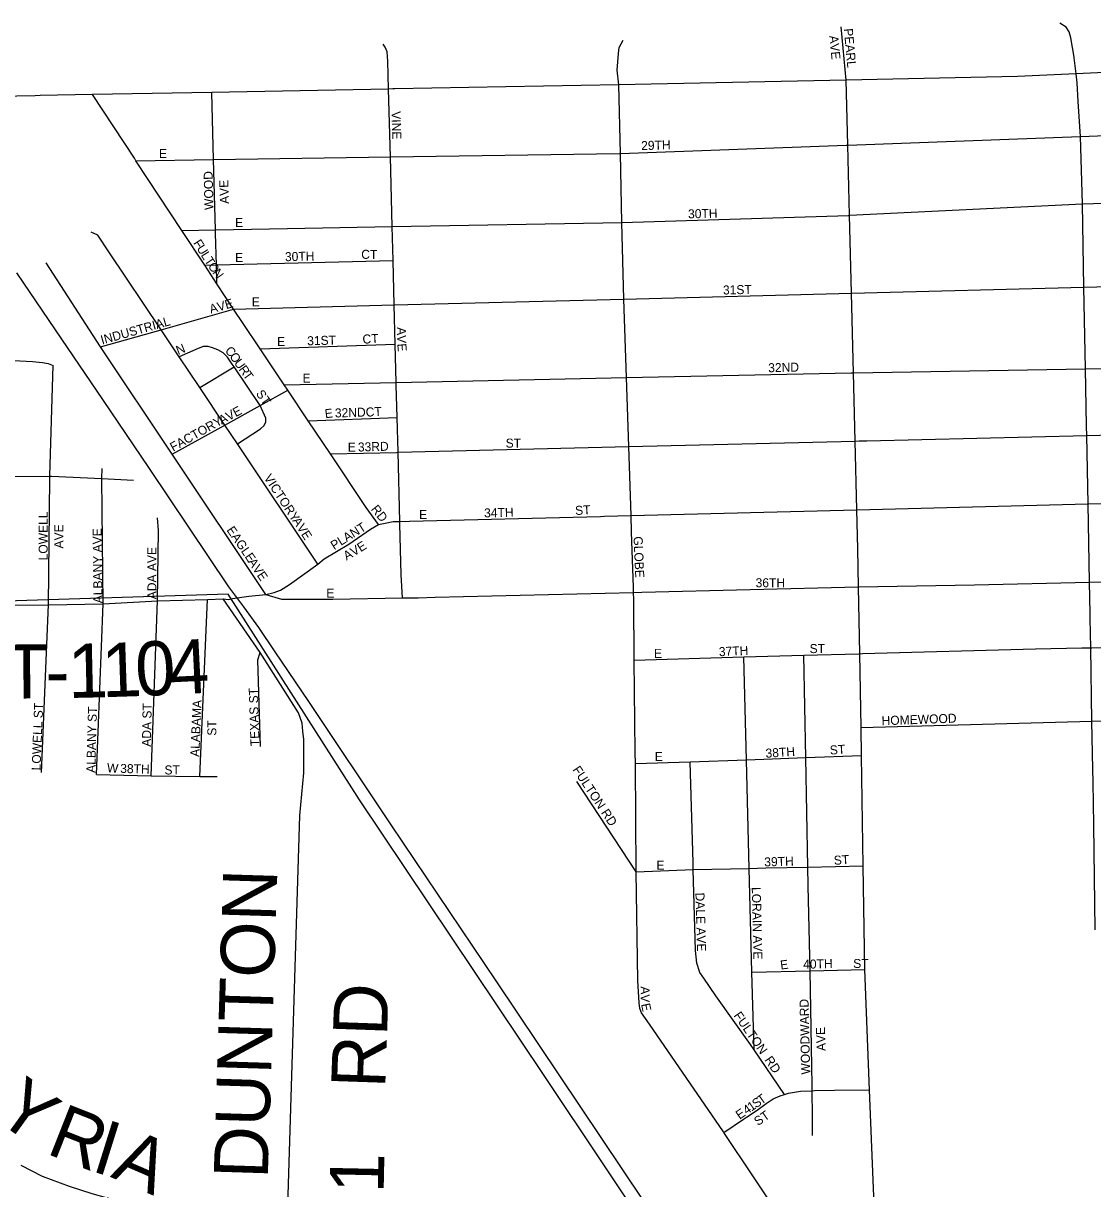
# Model space of a CAD drawing. Extents: x 1857828 to 2277390, y 930619 to 1324581.
# Drawn here: x 2063550 to 2069480, y 1249214 to 1255678 of the extents above; entities that cross this region are included whole.
import ezdxf

# ---------------------------------------------------------------- set-up
doc = ezdxf.new("R2010")
doc.units = 0
for name, color, linetype in [('GM_X_City_Street', 7, 'Continuous'), ('GM_X_City_Street_Text', 7, 'Continuous'), ('GM_X_Corporation', 7, 'Continuous'), ('GM_X_County_Road', 7, 'Continuous'), ('GM_X_County_Road_Text', 7, 'Continuous'), ('GM_X_Rail_Line', 7, 'Continuous'), ('GM_X_State_Route', 7, 'Continuous'), ('GM_X_Township_Road', 7, 'Continuous'), ('GM_X_Township_Road_Text', 7, 'Continuous'), ('GM_X_Township_Subdivision', 7, 'Continuous'), ('GM_X_Township_Subdivision_Text', 7, 'Continuous')]:
    doc.layers.add(name, color=color, linetype=linetype)

msp = doc.modelspace()

# ---------------------------------------------------------------- linework, layer by layer
at = {"layer": 'GM_X_City_Street'}
for points in [[(2068112.9, 1255363.3), (2068085.3, 1255658.7)], [(2069377.9, 1255489.3), (2069358.2, 1255597.5), (2069350.2, 1255629.7), (2069334.1, 1255655.8), (2069298, 1255677.9)], [(2066879.9, 1254148.3), (2066869.9, 1254573.4), (2066861, 1254954.9), (2066852, 1255337.3), (2066842.7, 1255418.6), (2066850.7, 1255511), (2066854.7, 1255543.1), (2066876.7, 1255585.2)], [(2065618.8, 1253670.7), (2065618.8, 1253671), (2065618.4, 1253685.6), (2065612.9, 1253897.5), (2065607.2, 1254115.6), (2065600.8, 1254361.4), (2065595.8, 1254550.8), (2065585.8, 1254936.4), (2065575.9, 1255313.2), (2065571.9, 1255467.7), (2065567.8, 1255519.9), (2065557.8, 1255546), (2065545.7, 1255562.1)], [(2069446.6, 1253445), (2069440.5, 1253761.9), (2069431.9, 1254213.9), (2069423.1, 1254675.9), (2069412.8, 1255049.4), (2069400.6, 1255244.1), (2069394.5, 1255348.5), (2069388.7, 1255398), (2069378.3, 1255487.1), (2069377.9, 1255489.3)], [(2068177.2, 1252763.3), (2068171.8, 1252978.9), (2068162.4, 1253360.5), (2068153, 1253739.4), (2068142.2, 1254180.7), (2068131.5, 1254612.8), (2068121.8, 1255002.4), (2068112.9, 1255363.3)], [(2064166.1, 1254929.8), (2064166.1, 1254929.8), (2063934.3, 1255282.3)], [(2064616.9, 1254512.2), (2064616.9, 1254512.3), (2064616.4, 1254532.2), (2064605.8, 1254922.2), (2064595.7, 1255294.8)], [(2064175.2, 1254915.9), (2064605.8, 1254922.2), (2065585.8, 1254936.4), (2066857.1, 1254954.8), (2066861, 1254954.9), (2068113.9, 1255002.1), (2068121.8, 1255002.4), (2069412.8, 1255049.4), (2070501.1, 1255091.9), (2070501.5, 1255092)], [(2064716.6, 1254092.7), (2064624.4, 1254232.8), (2064556.2, 1254336.6), (2064430.2, 1254528.3), (2064175.2, 1254915.9), (2064166.1, 1254929.8)], [(2064430.2, 1254528.3), (2064616.4, 1254532.2), (2065015.4, 1254540.5), (2065595.8, 1254550.8), (2066869.9, 1254573.4), (2068126.2, 1254612.6), (2068131.5, 1254612.8), (2069423.1, 1254675.9), (2070579.6, 1254712.2), (2071395.9, 1254737.8), (2071641, 1254748.3), (2071675, 1254749.8), (2072689.8, 1254762), (2073387, 1254778.9), (2074051.8, 1254795.1), (2074230.8, 1254799.5), (2074694.5, 1254808.4), (2075365.5, 1254821.3)], [(2065183.7, 1252678.1), (2064737.3, 1253345.8), (2064668.1, 1253449.1), (2064528.6, 1253657.8), (2064414.4, 1253828.7), (2064314.2, 1253978.5), (2064025.3, 1254410.7), (2063963.1, 1254503.1), (2063927, 1254519.2)], [(2064624.4, 1254232.8), (2064621.6, 1254338.1), (2064616.9, 1254512.2)], [(2064894.7, 1252510.1), (2064376.7, 1253287.3), (2063978.5, 1253883.3), (2063676.5, 1254348.7)], [(2064556.2, 1254336.6), (2064621.6, 1254338.1), (2065600.8, 1254361.4)], [(2065607.2, 1254115.6), (2066879.9, 1254148.3), (2068142.2, 1254180.7), (2069431.9, 1254213.9), (2070585, 1254243.5), (2071656.4, 1254285.6), (2072701.3, 1254326.7)], [(2066923.3, 1252856.3), (2066920.2, 1252947), (2066907.4, 1253329.6), (2066894.5, 1253712.7), (2066879.9, 1254148.3)], [(2063978.5, 1253883.3), (2064314.2, 1253978.5), (2064716.6, 1254092.7)], [(2064716.6, 1254092.7), (2065607.2, 1254115.6)], [(2065519.8, 1252897.8), (2065451.5, 1252992.2), (2065253.1, 1253289), (2065129.6, 1253473.7), (2065016.6, 1253642.7), (2064996.8, 1253672.3), (2064863, 1253872.3), (2064769.2, 1254012.6), (2064716.6, 1254092.7)], [(2064863, 1253872.3), (2065612.9, 1253897.5)], [(2064864, 1253558), (2064719.9, 1253772), (2064709.3, 1253787.8), (2064683.2, 1253826), (2064659.1, 1253850.1), (2064629, 1253866.2), (2064599, 1253878.2), (2064574.9, 1253884.3), (2064547.8, 1253885.5), (2064506.8, 1253868.2), (2064414.4, 1253828.7)], [(2063461.3, 1253809), (2063600.8, 1253802.6), (2063656.9, 1253796.5), (2063689, 1253790.5), (2063715.1, 1253780.5)], [(2063697, 1253167.7), (2063715.1, 1253780.5)], [(2064528.6, 1253657.8), (2064719.9, 1253772)], [(2064996.8, 1253672.3), (2065618.4, 1253685.6), (2066894.5, 1253712.7), (2068140.9, 1253739.2), (2068153, 1253739.4), (2069440.5, 1253761.9), (2070590.3, 1253781.9)], [(2064376.7, 1253287.3), (2064668.1, 1253449.1), (2064864, 1253558), (2065016.6, 1253642.7)], [(2065638.9, 1252901.5), (2065638.5, 1252914.6), (2065628.5, 1253298.2), (2065623.5, 1253491.9), (2065618.8, 1253670.7)], [(2064737.3, 1253345.8), (2064865.9, 1253428.3), (2064885.9, 1253446.3), (2064895.9, 1253466.4), (2064895.9, 1253488.5), (2064864, 1253558)], [(2065129.6, 1253473.7), (2065623.5, 1253491.9)], [(2069463.2, 1252577.5), (2069454.9, 1253011.7), (2069447.6, 1253392.1), (2069446.7, 1253440.8), (2069446.6, 1253445)], [(2068227.6, 1253362.1), (2069447.6, 1253392.1), (2070594.5, 1253420.4)], [(2065628.5, 1253298.2), (2066907.4, 1253329.6), (2068162.4, 1253360.5), (2068185.6, 1253361.1), (2068227.6, 1253362.1)], [(2065253.1, 1253289), (2065619.7, 1253298), (2065628.5, 1253298.2)], [(2063992.8, 1252457.4), (2063986.3, 1253152.3), (2063987.1, 1253208.8)], [(2063410.4, 1253164.4), (2063697, 1253166), (2063707.5, 1253166.1), (2063986.3, 1253152.3), (2064160.5, 1253143.7)], [(2063690.5, 1252452.5), (2063696.6, 1253152.9), (2063697, 1253166), (2063697, 1253167.7)], [(2066751.6, 1252942.7), (2066774, 1252943.3), (2066920.2, 1252947), (2068171.8, 1252978.9), (2069454.9, 1253011.7), (2070598.8, 1253040.8)], [(2064295, 1252474.6), (2064299.1, 1252864.5), (2064295, 1252934.8)], [(2065519.8, 1252897.8), (2065557.8, 1252905.8), (2065601.9, 1252913.8), (2065638.5, 1252914.6), (2065692.1, 1252915.7), (2066751.6, 1252942.7)], [(2064894.7, 1252510.1), (2064940.8, 1252520.7), (2064976.8, 1252532.7), (2065026.9, 1252564.8), (2065183.7, 1252678.1), (2065219.2, 1252707.2), (2065355.5, 1252789.4), (2065475.7, 1252871.7), (2065519.8, 1252897.8)], [(2065652.6, 1252491.4), (2065646.3, 1252618.6), (2065638.9, 1252900.9), (2065638.9, 1252901.5)], [(2066935, 1252479.4), (2066934.5, 1252521.3), (2066934.2, 1252550.7), (2066923.3, 1252855.3), (2066923.3, 1252856.3)], [(2068272.1, 1249034.1), (2068243.4, 1249761.7), (2068217, 1250430.2), (2068208.1, 1251004.6), (2068198.8, 1251615), (2068196.3, 1251771.3), (2068189, 1252181), (2068182.4, 1252551.1), (2068177.2, 1252763.3), (2068177.2, 1252763.3)], [(2068182.4, 1252551.1), (2068825.1, 1252564), (2069463.2, 1252577.5), (2070570.2, 1252601), (2070595.7, 1252601.9)], [(2066980.8, 1252522.4), (2068182.4, 1252551.1)], [(2069466.2, 1252404.8), (2069463.2, 1252577.5)], [(2064658.9, 1252485), (2064688.9, 1252481.2), (2064710.1, 1252487.2), (2064800.2, 1252499.4), (2064894.7, 1252510.1), (2064981.8, 1252484.5), (2065047.8, 1252483.7)], [(2065047.8, 1252483.7), (2065103.9, 1252483.1), (2065266.5, 1252484.4), (2065652.6, 1252491.4), (2065666.8, 1252491.7), (2065700.4, 1252491.7), (2065740.4, 1252491.2), (2065834.7, 1252495.1), (2066934.5, 1252521.3), (2066980.8, 1252522.4)], [(2067023.3, 1250125.8), (2066979.1, 1250188.1), (2066969.1, 1250212.2), (2066965, 1250244.3), (2066958.9, 1250368.8), (2066948.9, 1250971.3), (2066944.4, 1251569.5), (2066943.9, 1251635.8), (2066938.5, 1252145.8), (2066935, 1252479.4)], [(2069479.5, 1251627.8), (2069476.4, 1251806.8), (2069469.5, 1252214.1), (2069466.7, 1252376), (2069466.2, 1252404.8)], [(2068203.6, 1252181.4), (2069162.4, 1252208.5), (2069419.9, 1252213.2)], [(2069419.9, 1252213.2), (2069423.8, 1252213.3), (2069469.5, 1252214.1), (2069475.1, 1252214.3), (2069998.2, 1252219.9), (2070636.3, 1252237.5), (2071653.3, 1252265.5)], [(2066938.5, 1252145.8), (2067544.9, 1252162.9), (2067877.6, 1252172.3), (2068182.6, 1252180.9), (2068189, 1252181), (2068203.6, 1252181.4)], [(2067602.3, 1249984), (2067590.9, 1250414.3), (2067575.8, 1250990.5), (2067559.9, 1251591.1), (2067544.9, 1252162.9)], [(2067903.3, 1250893.2), (2067903.3, 1250894.9), (2067901.2, 1250997.9), (2067889, 1251603.4), (2067877.6, 1252172.3)], [(2068196.3, 1251771.3), (2069476.4, 1251806.8), (2069555.9, 1251809), (2069658.4, 1251814.9), (2069722.6, 1251820.8), (2069792.9, 1251828.7), (2069877.3, 1251842.6), (2069951.6, 1251850.5), (2070021.8, 1251856.4), (2070068, 1251858.3), (2070120.3, 1251856.2), (2070168.5, 1251854.1), (2070226.7, 1251850), (2070276.9, 1251847.9), (2070505.8, 1251843.4), (2070682.2, 1251850.4), (2071655.6, 1251889.2), (2072515.1, 1251923.3), (2072764.7, 1251933.3)], [(2069493.1, 1250649.3), (2069486.1, 1251232.1), (2069482.2, 1251468.3), (2069481, 1251541.4), (2069479.5, 1251627.8)], [(2068198.8, 1251615), (2067889, 1251603.4), (2067563.3, 1251591.2), (2067559.9, 1251591.1), (2067248.5, 1251580.1), (2066944.4, 1251569.5)], [(2067264, 1251022.3), (2067248.5, 1251580.1)], [(2066948.9, 1250971.3), (2066619.3, 1251471.4)], [(2066948.9, 1250971.3), (2067264.8, 1250983.2), (2067575.8, 1250990.5), (2067668, 1250992.7), (2067901.2, 1250997.9), (2068208.1, 1251004.6)], [(2067285.6, 1250465), (2067277.5, 1250535.3), (2067264.8, 1250983.2), (2067264, 1251021.4), (2067264, 1251022.3)], [(2067925.7, 1249608.1), (2067925.7, 1249616.1), (2067925.5, 1249757.1), (2067925.5, 1249787.9), (2067912.8, 1250422.5), (2067903.3, 1250893.2)], [(2067770.5, 1249735.9), (2067602.3, 1249984), (2067582.6, 1250013), (2067389.9, 1250284.2), (2067323.7, 1250380.6), (2067301.6, 1250412.8), (2067285.6, 1250465)], [(2067590.9, 1250414.3), (2067912.8, 1250422.5), (2068217, 1250430.2)], [(2067517.1, 1249402.7), (2067435.4, 1249525.1), (2067432.6, 1249529.2), (2067023.3, 1250125.8)], [(2067560.6, 1249610), (2067618.9, 1249649.6), (2067669, 1249685.7), (2067709.1, 1249711.7), (2067747.1, 1249727.8), (2067770.5, 1249735.9), (2067793.2, 1249743.8), (2067859.4, 1249753.8), (2067925.5, 1249757.1), (2067937.6, 1249757.7), (2068047.8, 1249759.7), (2068243.4, 1249761.7)], [(2067435.4, 1249525.1), (2067543.3, 1249598.3), (2067560.6, 1249610)], [(2067925.7, 1249508.8), (2067925.7, 1249608.1)], [(2068609.6, 1247762.9), (2068117.5, 1248503), (2068114.9, 1248506.8), (2067517.6, 1249402), (2067517.1, 1249402.7)]]:
    msp.add_lwpolyline(points, dxfattribs=at)
at = {"layer": 'GM_X_Corporation'}
msp.add_lwpolyline([(2070020.5, 1245423.2), (2068715.2, 1245415.6), (2068465.1, 1246348), (2068178.7, 1247256.2), (2067925.6, 1247647.9), (2067431.8, 1248354.9), (2066434, 1249847.4), (2065413.8, 1251370.1), (2064685.8, 1252511.5), (2063393.1, 1252470.9)], dxfattribs=at)
at = {"layer": 'GM_X_County_Road'}
msp.add_lwpolyline([(2066071.4, 1245442.3), (2065921.5, 1246154.9), (2065778.5, 1246784.4), (2065725.4, 1247086.5), (2065658.6, 1247395.5), (2065598.6, 1247709.2), (2065554.8, 1247877.5), (2065513.3, 1247960.5), (2065478.7, 1248043.5), (2065416.4, 1248140.4), (2065351.9, 1248228), (2065261.9, 1248315.6), (2065132.8, 1248428.6), (2064994.4, 1248525.5), (2064572.4, 1248839.1), (2064366.6, 1248977.5), (2064253.4, 1249046.5), (2064168.7, 1249097.3), (2064110.1, 1249122), (2064025.5, 1249158.5), (2063931.7, 1249184.5), (2063806.7, 1249226.2), (2063657, 1249280.9), (2063538.5, 1249342.1)], dxfattribs=at)
at = {"layer": 'GM_X_Rail_Line'}
msp.add_lwpolyline([(2067923.3, 1247753.7), (2066171.8, 1250365.6), (2065590.3, 1251231.1), (2065132.8, 1251915.1), (2064947.7, 1252192.2), (2064856.3, 1252327.2), (2064772.5, 1252441.9), (2064690.4, 1252552.5), (2064249.2, 1253207.9), (2063991.9, 1253591.5), (2063764.3, 1253926.2), (2063514.6, 1254293.5)], dxfattribs=at)
at = {"layer": 'GM_X_State_Route'}
for points in [[(2072670, 1255512), (2071616.1, 1255496.6), (2071458.3, 1255494.3), (2070571.1, 1255453), (2069388.7, 1255398), (2069063.2, 1255382.9), (2068112.9, 1255363.3), (2066852, 1255337.3)], [(2065599.2, 1255313.7), (2065575.9, 1255313.2), (2064595.7, 1255294.8), (2063934.3, 1255282.3), (2063644.4, 1255276.9), (2063615.7, 1255276.3)], [(2066225.6, 1255325.5), (2065610.3, 1255313.9), (2065599.2, 1255313.7)], [(2066852, 1255337.3), (2066225.6, 1255325.5)], [(2063615.7, 1255276.3), (2062299.2, 1255251.5), (2062258.5, 1255250.8)]]:
    msp.add_lwpolyline(points, dxfattribs=at)
at = {"layer": 'GM_X_Township_Road'}
for points in [[(2063395.6, 1252450.1), (2063690.5, 1252452.5), (2063992.8, 1252457.4), (2064295, 1252474.6), (2064572.5, 1252482.5), (2064658.9, 1252485)], [(2064994.4, 1248525.5), (2065015.2, 1248627), (2065017.5, 1249118.1), (2065083.4, 1251282.7), (2065106, 1251521.1), (2065106, 1251705.4), (2065101.1, 1251752.1), (2065096.1, 1251796.3), (2065076.5, 1251852.9), (2064864.3, 1252187.3), (2064658.9, 1252485)]]:
    msp.add_lwpolyline(points, dxfattribs=at)
at = {"layer": 'GM_X_Township_Subdivision'}
for points in [[(2064259.3, 1251503.5), (2064295, 1252474.6)], [(2064529.9, 1251500.5), (2064572.5, 1252482.5)], [(2063651.8, 1251522.6), (2063690.5, 1252452.5)], [(2063956.5, 1251511), (2063992.8, 1252457.4)], [(2064865.1, 1251666.1), (2064850.4, 1252147.8), (2064864.3, 1252187.3)], [(2063956.5, 1251511), (2064259.3, 1251503.5), (2064529.9, 1251500.5), (2064624.7, 1251499.4)]]:
    msp.add_lwpolyline(points, dxfattribs=at)

# ---------------------------------------------------------------- texts
at = {"layer": 'GM_X_City_Street_Text'}
for s, rotation, p in [('PEARL', 275.19578, (2068100.1, 1255647.5)), ('AVE', 275.91052, (2068018.9, 1255608)), ('VINE', 271.73491, (2065592.1, 1255189.3)), ('29TH', 1.80249, (2066977.2, 1254974.1)), ('E', 0.00001, (2064302.3, 1254930.1)), ('WOOD', 91.3366, (2064605.3, 1254643.2)), ('AVE', 91.98143, (2064691.3, 1254676.9)), ('30TH', 1.36318, (2067236.9, 1254595.7)), ('E', 0.00001, (2064724.7, 1254547.3)), ('F', 302.21972, (2064490.7, 1254459.3)), ('U', 302.22314, (2064509.5, 1254429.5)), ('L', 302.2586, (2064532.9, 1254392.2)), ('E', 0.00001, (2064724.7, 1254353.7)), ('30TH', 1.36318, (2065001.7, 1254358.1)), ('CT', 0.00001, (2065424.3, 1254371.3)), ('T', 302.9977, (2064552.1, 1254361.9)), ('O', 304.21455, (2064571.9, 1254331.4)), ('N', 304.39251, (2064596.7, 1254294.8)), ('31ST', 1.43141, (2067430.5, 1254173.3)), ('AVE', 15.93715, (2064590.1, 1254067.4)), ('E', 0.00001, (2064817.1, 1254107.3)), ('INDUSTRIAL', 15.84983, (2063987.3, 1253895.7)), ('CT', 3.17781, (2065432.6, 1253900.5)), ('A', 270.43704, (2065622.9, 1253992.2)), ('N', 21.79387, (2064408.8, 1253838.2)), ('E', 0.00001, (2064957.9, 1253887.3)), ('31ST', 1.43128, (2065124.9, 1253891.7)), ('V', 270.43704, (2065623.3, 1253948.2)), ('E', 275.09454, (2065623.8, 1253899.7)), ('C', 313.17898, (2064665.1, 1253858.4)), ('O', 304.35092, (2064690.9, 1253831.1)), ('U', 305.59719, (2064716.4, 1253793.8)), ('R', 306.12326, (2064742.3, 1253757.7)), ('32ND', 1.30127, (2067681.3, 1253742.1)), ('T', 306.14938, (2064765.7, 1253725.7)), ('E', 0.00001, (2065098.7, 1253684.9)), ('ST', 304.70653, (2064838.1, 1253623.6)), ('FACTORY', 29.30857, (2064381.3, 1253300.9)), ('AVE', 28.29975, (2064649.9, 1253450.6)), ('E', 7.12165, (2065225.2, 1253486.8)), ('32ND', 1.68374, (2065278.8, 1253491.3)), ('CT', 3.17781, (2065450.2, 1253495.7)), ('ST', 0.00001, (2066225.1, 1253324.1)), ('E', 0.00001, (2065349.5, 1253302.1)), ('33RD', 1.7347, (2065406.4, 1253302.1)), ('VICTORY', 303.17784, (2064882.2, 1253157)), ('RD', 308.65448, (2065475.7, 1252981.7)), ('34TH', 1.36318, (2066106.1, 1252936.9)), ('ST', 3.57463, (2066611.7, 1252950.1)), ('LOWELL', 90, (2063685.7, 1252698.7)), ('AVE', 302.62198, (2065040.6, 1252919.3)), ('E', 0.00001, (2065745.5, 1252928.1)), ('AVE', 90, (2063771.7, 1252764.7)), ('ALBANY AVE', 90.63628, (2063989.3, 1252461)), ('EAGLE', 304.37994, (2064675.3, 1252866.8)), ('PLANT', 32.27651, (2065274.1, 1252755)), ('E', 32.62813, (2065421.3, 1252743.4)), ('GLOBE', 272.48791, (2066934.1, 1252831.1)), ('ADA AVE', 90, (2064288.5, 1252483.1)), ('A', 29.12678, (2065342.3, 1252697.5)), ('V', 31.18842, (2065382.4, 1252719.9)), ('AVE', 303.68587, (2064794.1, 1252690.7)), ('36TH', 0.00001, (2067611.1, 1252549.7)), ('E', 0.00001, (2065230.7, 1252492.5)), ('E', 0.00001, (2067047.9, 1252158.1)), ('37TH', 2.72483, (2067408.3, 1252166.9)), ('ST', 0.00001, (2067910.3, 1252184.5)), ('HOMEWOOD', 2.0443, (2068310.4, 1251784.1)), ('E', 0.00001, (2067052.3, 1251586.1)), ('38TH', 3.57463, (2067667.7, 1251603.7)), ('ST', 3.57463, (2068024.1, 1251621.3)), ('FULTON RD', 303.48783, (2066593.8, 1251537.9)), ('39TH', 1.81221, (2067659.9, 1251000.9)), ('ST', 3.57463, (2068046.1, 1251009.7)), ('E', 0.00001, (2067061.1, 1250983.3)), ('DALE AVE', 271.66254, (2067277.3, 1250855.4)), ('LORAIN AVE', 271.3632, (2067589.7, 1250886.1)), ('E', 7.12165, (2067750.7, 1250428.8)), ('40TH', 1.36828, (2067875.4, 1250433.3)), ('ST', 0.00001, (2068152.3, 1250437.7)), ('A', 270.21853, (2066973.7, 1250335.8)), ('V', 270.51033, (2066973.9, 1250291.6)), ('E', 282.33847, (2066975.5, 1250236.4)), ('WOODWARD', 91.33152, (2067914.1, 1249847.3)), ('FULTON', 304.82352, (2067486.9, 1250174)), ('AVE', 91.97391, (2068000.1, 1249977.7)), ('RD', 304.51433, (2067658.5, 1249927.6)), ('1', 34.55533, (2067587.4, 1249640.6)), ('S', 34.57807, (2067612.8, 1249658)), ('T', 35.23492, (2067642.3, 1249678.3)), ('E', 34.56902, (2067522.2, 1249595.6)), ('4', 34.53909, (2067562, 1249623.1)), ('ST', 34.71001, (2067623.9, 1249560.1))]:
    msp.add_text(s, height=50, rotation=rotation, dxfattribs=at).set_placement(p)
at = {"layer": 'GM_X_County_Road_Text'}
for s, rotation, p in [('Y', 324.21012, (2063384.1, 1249605)), ('R', 338.49894, (2063670.5, 1249411.1)), ('I', 342.6042, (2063920.1, 1249313.6)), ('A', 336.54348, (2064028.8, 1249280.1))]:
    msp.add_text(s, height=300, rotation=rotation, dxfattribs=at).set_placement(p)
at = {"layer": 'GM_X_Township_Road_Text'}
for s, rotation, p in [('T', 0.48856, (2063448.5, 1251931.6)), ('1', 1.27296, (2063800.6, 1251935.1)), ('1', 1.85799, (2063988.7, 1251939.3)), ('0', 2.59023, (2064177.5, 1251945.4)), ('4', 2.84438, (2064363.6, 1251953.9)), ('-', 0.71577, (2063674.2, 1251933.5)), ('DUNTON', 88.20985, (2064905.8, 1249266)), ('RD', 88.02609, (2065556.9, 1249768.1)), ('1', 88.78316, (2065548.2, 1249186.2))]:
    msp.add_text(s, height=300, rotation=rotation, dxfattribs=at).set_placement(p)
at = {"layer": 'GM_X_Township_Subdivision_Text'}
for s, rotation, p in [('TEXAS ST', 91.81743, (2064860.5, 1251668.8)), ('LOWELL ST', 87.7673, (2063646.1, 1251533)), ('ALBANY ST', 88.53205, (2063949.7, 1251519.7)), ('ADA ST', 88.85493, (2064257.7, 1251664.8)), ('ALABAMA', 87.5473, (2064526.1, 1251607.9)), ('ST', 90, (2064620.9, 1251726.3)), ('W', 355.60387, (2064012.6, 1251524.5)), ('38TH', 358.21116, (2064087, 1251520.1)), ('ST', 0.00001, (2064333.1, 1251511.3))]:
    msp.add_text(s, height=50, rotation=rotation, dxfattribs=at).set_placement(p)

doc.saveas('drawing.dxf')
